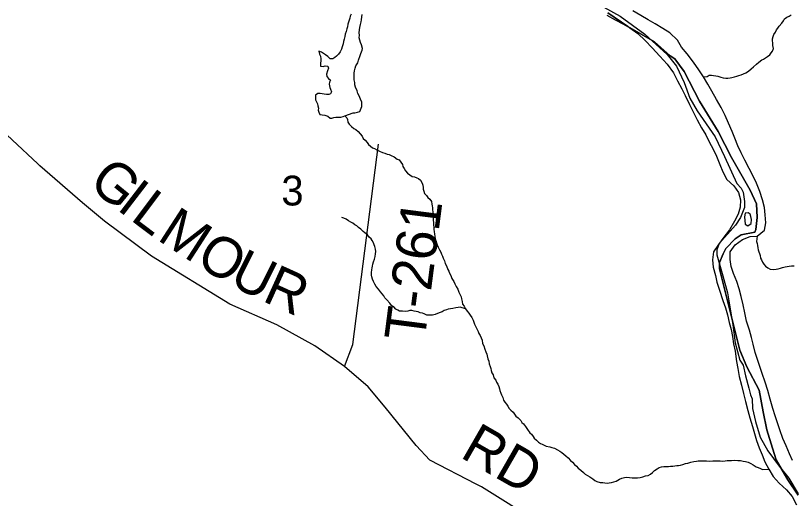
# Model space of a CAD drawing. Extents: x 0 to 1064, y 0 to 440.
# Drawn here: x 322.39 to 339.84, y 182.03 to 192.89 of the extents above; entities that cross this region are included whole.
import ezdxf

# ---------------------------------------------------------------- set-up
doc = ezdxf.new("R2010")
doc.units = 0
for name, color, linetype in [('GM_X_Major_River', 7, 'Continuous'), ('GM_X_Minor_Lake', 7, 'Continuous'), ('GM_X_Minor_River', 7, 'Continuous'), ('GM_X_Section', 7, 'Continuous'), ('GM_X_Section_Text', 7, 'Continuous'), ('GM_X_Township', 7, 'Continuous'), ('GM_X_Township_Road', 7, 'Continuous'), ('GM_X_Township_Road_Text', 7, 'Continuous')]:
    doc.layers.add(name, color=color, linetype=linetype)

msp = doc.modelspace()

# ---------------------------------------------------------------- linework, layer by layer
at = {"layer": 'GM_X_Major_River'}
for points in [[(339.451, 183.887), (339.399, 184.058), (339.341, 184.265), (339.29, 184.46), (339.226, 184.649), (339.162, 184.838), (339.104, 184.997), (339.051, 185.156), (338.999, 185.314), (338.954, 185.497), (338.919, 185.649), (338.873, 185.814), (338.81, 186.015), (338.77, 186.204), (338.731, 186.386), (338.685, 186.569), (338.639, 186.746), (338.587, 186.91), (338.517, 187.087), (338.465, 187.246), (338.437, 187.404), (338.439, 187.574), (338.551, 187.736), (338.717, 187.849), (338.888, 187.919), (339.046, 187.929), (339.212, 188.06), (339.239, 188.223), (339.23, 188.405), (339.214, 188.569), (339.168, 188.746), (339.11, 188.929), (339.034, 189.118), (338.952, 189.289), (338.869, 189.448), (338.769, 189.638), (338.687, 189.803), (338.616, 189.956), (338.546, 190.127), (338.482, 190.279), (338.405, 190.463), (338.329, 190.64), (338.241, 190.817), (338.134, 191.001), (338.028, 191.185), (337.939, 191.344), (337.839, 191.509), (337.738, 191.662), (337.619, 191.84), (337.476, 192.024), (337.351, 192.178), (337.256, 192.331), (337.089, 192.498), (336.926, 192.591), (336.758, 192.697), (336.596, 192.79), (336.433, 192.884), (336.252, 192.99)], [(335.674, 192.896), (335.861, 192.79), (336.029, 192.696), (336.186, 192.609), (336.366, 192.479), (336.534, 192.324), (336.689, 192.158), (336.862, 191.973), (337.023, 191.789), (337.166, 191.598), (337.26, 191.421), (337.355, 191.237), (337.431, 191.085), (337.525, 190.889), (337.62, 190.705), (337.702, 190.54), (337.797, 190.363), (337.891, 190.204), (337.968, 190.045), (338.062, 189.879), (338.133, 189.727), (338.209, 189.537), (338.279, 189.372), (338.368, 189.201), (338.523, 189.059), (338.63, 188.906), (338.67, 188.741), (338.662, 188.578), (338.617, 188.421), (338.541, 188.264), (338.423, 188.072), (338.299, 187.904), (338.175, 187.742), (338.063, 187.574), (338.042, 187.398), (338.058, 187.234), (338.109, 187.045), (338.143, 186.893), (338.201, 186.71), (338.277, 186.484), (338.335, 186.32), (338.381, 186.161), (338.421, 185.985), (338.461, 185.826), (338.495, 185.674), (338.516, 185.51), (338.55, 185.345), (338.583, 185.108), (338.611, 184.95), (338.645, 184.774), (338.696, 184.579), (338.742, 184.39), (338.788, 184.213), (338.839, 184.012), (338.885, 183.842), (338.943, 183.653), (338.989, 183.494), (339.035, 183.336), (339.093, 183.171), (339.158, 183.012), (339.222, 182.859), (339.311, 182.688), (339.405, 182.529), (339.543, 182.375), (339.704, 182.227), (339.835, 182.073), (339.93, 181.89)], [(338.911, 188.21), (338.918, 188.301), (338.907, 188.368), (338.89, 188.422), (338.842, 188.454), (338.781, 188.442), (338.761, 188.358)], [(338.761, 188.358), (338.777, 188.194), (338.837, 188.162), (338.911, 188.21)], [(339.842, 182.886), (339.772, 183.039), (339.695, 183.216), (339.625, 183.381), (339.555, 183.576), (339.503, 183.729), (339.451, 183.887)]]:
    msp.add_lwpolyline(points, dxfattribs=at)
at = {"layer": 'GM_X_Minor_Lake'}
for points in [[(329.93, 192.918), (329.911, 192.87), (329.898, 192.827), (329.884, 192.779), (329.858, 192.694), (329.845, 192.633), (329.831, 192.585), (329.818, 192.524), (329.798, 192.464), (329.785, 192.415), (329.771, 192.355), (329.758, 192.3), (329.75, 192.246), (329.731, 192.179), (329.711, 192.131), (329.685, 192.07), (329.648, 192.016), (329.604, 191.974), (329.56, 191.939), (329.517, 191.915), (329.462, 191.91), (329.409, 191.966), (329.354, 192.003), (329.306, 192.035), (329.264, 192.06), (329.204, 192.085), (329.221, 192.018), (329.238, 191.975), (329.249, 191.914), (329.248, 191.871), (329.24, 191.811), (329.239, 191.744), (329.3, 191.737), (329.349, 191.754), (329.404, 191.747), (329.421, 191.704), (329.395, 191.643), (329.375, 191.565), (329.38, 191.516), (329.422, 191.473), (329.464, 191.435)], [(330.125, 190.729), (330.17, 190.838), (330.171, 190.887), (330.172, 190.935), (330.143, 191.009), (330.108, 191.077), (330.079, 191.132), (330.062, 191.193), (330.027, 191.279), (330.016, 191.328), (330.011, 191.383), (330.001, 191.438), (329.996, 191.505), (329.997, 191.547), (329.998, 191.59), (330.005, 191.644), (330.019, 191.699), (330.038, 191.753), (330.076, 191.826), (330.096, 191.88), (330.135, 191.989), (330.148, 192.031), (330.174, 192.104), (330.181, 192.146), (330.165, 192.226), (330.142, 192.281), (330.124, 192.33), (330.113, 192.385), (330.115, 192.446), (330.11, 192.495), (330.117, 192.562), (330.125, 192.616), (330.138, 192.683), (330.152, 192.744), (330.159, 192.786), (330.167, 192.853), (330.174, 192.907)], [(329.464, 191.435), (329.444, 191.387), (329.437, 191.344), (329.448, 191.271), (329.465, 191.228), (329.488, 191.167), (329.469, 191.125), (329.426, 191.113), (329.377, 191.114), (329.322, 191.115), (329.28, 191.128), (329.231, 191.135), (329.182, 191.136), (329.127, 191.095), (329.132, 191.052), (329.13, 190.991), (329.148, 190.948), (329.171, 190.899), (329.182, 190.856), (329.193, 190.801), (329.192, 190.759), (329.203, 190.71), (329.227, 190.661), (329.281, 190.653), (329.342, 190.646), (329.403, 190.621), (329.456, 190.577), (329.499, 190.576), (329.542, 190.594), (329.585, 190.599), (329.64, 190.604), (329.695, 190.603), (329.75, 190.614), (329.79, 190.631)], [(329.79, 190.631), (329.972, 190.696), (330.014, 190.701), (330.07, 190.712), (330.125, 190.729)]]:
    msp.add_lwpolyline(points, dxfattribs=at)
at = {"layer": 'GM_X_Minor_River'}
for points in [[(337.839, 191.509), (337.927, 191.518), (337.97, 191.547), (338.025, 191.546), (338.067, 191.539), (338.122, 191.532), (338.164, 191.519), (338.231, 191.5), (338.28, 191.487), (338.34, 191.48), (338.389, 191.479), (338.438, 191.484), (338.481, 191.489), (338.536, 191.507), (338.592, 191.524), (338.635, 191.541), (338.69, 191.552), (338.739, 191.576), (338.795, 191.599), (338.85, 191.635), (338.913, 191.688), (338.962, 191.73), (339.031, 191.796), (339.087, 191.837), (339.149, 191.891), (339.192, 191.908), (339.235, 191.938), (339.279, 191.962), (339.328, 192.003), (339.36, 192.045), (339.391, 192.087), (339.411, 192.148), (339.4, 192.215), (339.395, 192.27), (339.39, 192.313), (339.391, 192.361), (339.405, 192.416), (339.424, 192.458), (339.456, 192.512), (339.481, 192.561), (339.513, 192.603), (339.538, 192.645), (339.601, 192.711), (339.638, 192.765), (339.658, 192.813), (339.713, 192.848), (339.763, 192.872), (339.812, 192.901)], [(329.79, 190.631), (329.836, 190.588), (329.846, 190.546), (329.857, 190.491), (329.887, 190.441), (329.94, 190.392), (329.988, 190.348), (330.036, 190.323), (330.09, 190.28), (330.132, 190.23), (330.179, 190.174), (330.203, 190.125), (330.244, 190.082), (330.286, 190.032), (330.322, 189.989), (330.364, 189.952), (330.411, 189.914), (330.454, 189.895), (330.508, 189.864), (330.568, 189.839), (330.635, 189.807), (330.683, 189.794), (330.738, 189.769), (330.78, 189.762), (330.828, 189.743), (330.895, 189.711), (330.961, 189.661), (331.009, 189.642), (331.045, 189.592), (331.08, 189.537), (331.091, 189.494), (331.121, 189.451), (331.15, 189.396), (331.198, 189.34), (331.246, 189.303), (331.3, 189.271), (331.354, 189.258), (331.403, 189.239), (331.445, 189.226), (331.487, 189.183), (331.528, 189.115), (331.539, 189.072), (331.544, 189.023), (331.549, 188.981), (331.561, 188.938), (331.578, 188.883), (331.619, 188.839), (331.655, 188.796), (331.697, 188.759), (331.732, 188.703), (331.743, 188.648), (331.748, 188.606), (331.753, 188.563), (331.759, 188.52), (331.764, 188.472), (331.762, 188.417), (331.767, 188.368), (331.773, 188.325), (331.772, 188.283), (331.777, 188.234), (331.782, 188.185), (331.786, 188.13), (331.785, 188.082), (331.796, 188.021), (331.801, 187.978), (331.812, 187.923), (331.817, 187.868), (331.834, 187.819), (331.846, 187.776), (331.863, 187.733), (331.886, 187.678), (331.915, 187.623), (331.944, 187.567), (331.956, 187.525), (331.979, 187.475), (331.996, 187.433), (332.025, 187.371), (332.043, 187.316), (332.072, 187.261), (332.1, 187.181), (332.124, 187.138), (332.141, 187.095), (332.171, 187.04), (332.194, 186.978), (332.235, 186.905), (332.258, 186.856), (332.287, 186.794), (332.322, 186.733), (332.351, 186.671), (332.38, 186.61), (332.398, 186.567), (332.409, 186.518), (332.426, 186.457), (332.43, 186.396), (332.466, 186.353), (332.501, 186.297), (332.537, 186.242), (332.572, 186.199), (332.602, 186.149), (332.637, 186.1), (332.666, 186.039)], [(332.501, 186.297), (332.374, 186.33), (332.331, 186.325), (332.282, 186.313), (332.215, 186.302), (332.16, 186.291), (332.111, 186.286), (332.068, 186.269), (332.019, 186.257), (331.975, 186.228), (331.926, 186.21), (331.865, 186.187), (331.815, 186.17), (331.76, 186.153), (331.693, 186.148), (331.632, 186.155), (331.572, 186.18), (331.529, 186.193), (331.481, 186.206), (331.438, 186.225), (331.39, 186.232), (331.341, 186.245), (331.293, 186.258), (331.25, 186.253), (331.201, 186.242), (331.146, 186.237), (331.079, 186.238), (331.018, 186.245), (330.976, 186.264), (330.933, 186.283), (330.886, 186.339), (330.838, 186.37), (330.796, 186.42), (330.731, 186.5), (330.689, 186.543), (330.66, 186.587), (330.624, 186.63), (330.588, 186.679), (330.541, 186.735), (330.494, 186.797), (330.464, 186.852), (330.429, 186.907), (330.412, 186.962), (330.395, 187.011), (330.383, 187.054), (330.385, 187.109), (330.392, 187.17), (330.405, 187.212), (330.412, 187.255), (330.419, 187.297), (330.433, 187.352), (330.453, 187.412), (330.466, 187.473), (330.48, 187.527), (330.481, 187.582), (330.476, 187.637), (330.459, 187.692), (330.448, 187.735), (330.43, 187.778), (330.401, 187.827), (330.377, 187.87), (330.336, 187.907), (330.294, 187.957), (330.24, 188), (330.198, 188.032), (330.144, 188.087), (330.096, 188.119), (330.055, 188.156), (330.012, 188.181), (329.964, 188.218), (329.922, 188.243), (329.868, 188.275), (329.82, 188.306), (329.766, 188.332), (329.723, 188.345)], [(339.046, 187.929), (339.032, 187.809), (339.044, 187.766), (339.055, 187.717), (339.06, 187.662), (339.071, 187.619), (339.082, 187.577), (339.099, 187.534), (339.111, 187.491), (339.122, 187.436), (339.145, 187.393), (339.168, 187.344), (339.198, 187.301), (339.233, 187.251), (339.287, 187.214), (339.342, 187.188), (339.415, 187.181), (339.476, 187.186), (339.519, 187.191), (339.568, 187.209), (339.617, 187.22), (339.678, 187.237), (339.764, 187.254), (339.819, 187.259), (339.874, 187.264)], [(332.666, 186.039), (332.684, 185.996), (332.701, 185.947), (332.73, 185.891), (332.754, 185.848), (332.783, 185.787), (332.8, 185.738), (332.829, 185.695), (332.846, 185.64), (332.87, 185.59), (332.88, 185.517), (332.91, 185.462), (332.932, 185.388), (332.955, 185.327), (332.973, 185.278), (332.984, 185.235), (333.001, 185.168), (333.018, 185.119), (333.029, 185.058), (333.052, 184.997), (333.063, 184.954), (333.074, 184.911), (333.091, 184.856), (333.115, 184.813), (333.137, 184.746), (333.179, 184.69), (333.196, 184.647), (333.22, 184.604), (333.243, 184.549), (333.26, 184.5), (333.271, 184.457), (333.294, 184.402), (333.306, 184.359), (333.335, 184.298), (333.352, 184.243), (333.381, 184.199), (333.417, 184.15), (333.446, 184.107), (333.476, 184.058), (333.518, 184.02), (333.565, 183.971), (333.595, 183.928), (333.63, 183.884), (333.678, 183.847), (333.738, 183.785), (333.761, 183.742), (333.803, 183.711), (333.845, 183.649), (333.892, 183.581), (333.939, 183.507), (333.981, 183.476), (334.017, 183.427), (334.04, 183.384), (334.088, 183.34), (334.136, 183.297), (334.178, 183.266), (334.22, 183.253), (334.262, 183.228), (334.311, 183.208), (334.39, 183.195), (334.438, 183.176), (334.493, 183.163), (334.565, 183.125), (334.619, 183.093), (334.661, 183.062), (334.709, 183.025), (334.751, 182.987), (334.805, 182.944), (334.858, 182.888), (334.9, 182.845), (334.948, 182.795), (334.99, 182.758), (335.025, 182.715), (335.085, 182.671), (335.145, 182.615), (335.187, 182.578), (335.235, 182.546), (335.289, 182.515), (335.355, 182.471), (335.403, 182.44), (335.446, 182.415), (335.524, 182.395), (335.579, 182.388), (335.628, 182.381), (335.683, 182.38), (335.726, 182.385), (335.774, 182.39), (335.83, 182.408), (335.879, 182.425), (335.959, 182.466), (336.008, 182.49), (336.064, 182.501), (336.119, 182.512), (336.18, 182.505), (336.24, 182.498), (336.301, 182.496), (336.356, 182.495), (336.418, 182.506), (336.479, 182.517), (336.54, 182.541), (336.602, 182.552)], [(336.602, 182.552), (336.651, 182.581), (336.695, 182.617), (336.744, 182.659), (336.8, 182.7), (336.844, 182.73), (336.899, 182.741), (336.954, 182.752), (336.997, 182.751), (337.057, 182.75), (337.1, 182.756), (337.155, 182.755), (337.198, 182.766), (337.241, 182.777), (337.284, 182.777), (337.327, 182.782), (337.376, 182.793), (337.437, 182.816), (337.492, 182.828), (337.56, 182.845), (337.621, 182.862), (337.682, 182.873), (337.725, 182.878), (337.78, 182.877), (337.835, 182.876), (337.908, 182.875), (337.975, 182.874), (338.049, 182.878), (338.122, 182.877), (338.171, 182.876), (338.219, 182.875), (338.262, 182.874), (338.329, 182.879), (338.372, 182.885), (338.427, 182.884), (338.47, 182.889), (338.543, 182.894), (338.616, 182.886), (338.671, 182.885), (338.732, 182.872), (338.786, 182.865), (338.847, 182.845), (338.901, 182.82), (338.956, 182.789), (339.028, 182.745), (339.07, 182.726), (339.118, 182.707), (339.167, 182.687), (339.311, 182.688)]]:
    msp.add_lwpolyline(points, dxfattribs=at)
at = {"layer": 'GM_X_Section'}
msp.add_lwpolyline([(334.867, 193.484), (335.971, 192.871), (336.527, 192.467), (337.028, 192.01), (337.236, 191.746), (337.411, 191.379), (337.538, 191.032), (337.703, 190.744), (338.105, 190.156), (338.315, 189.716), (338.59, 189.111), (338.691, 189.006), (338.732, 188.915), (338.765, 188.708), (338.762, 188.575), (338.673, 188.346), (338.561, 188.173), (338.197, 187.761), (338.14, 187.622), (338.144, 187.507), (338.275, 187.032), (338.384, 186.655), (338.504, 185.938), (338.552, 185.531), (338.654, 185.141), (338.731, 185.031), (338.788, 184.788), (338.861, 184.508), (338.895, 184.362), (338.936, 184.27), (338.944, 184.052), (339.006, 183.76), (339.115, 183.407), (339.285, 183.101), (339.54, 182.757), (339.759, 182.487), (339.966, 182.138)], dxfattribs=at)
at = {"layer": 'GM_X_Township'}
for points in [[(335.694, 192.944), (336.145, 192.639), (336.741, 192.297), (337.093, 191.979), (337.2, 191.909), (337.406, 191.629), (337.75, 190.958), (338.173, 190.281), (338.47, 189.693), (338.891, 188.958), (339.034, 188.656), (339.049, 188.345), (339.015, 188.077), (338.992, 188.02), (338.691, 187.96), (338.553, 187.867), (338.346, 187.653), (338.281, 187.527), (338.203, 187.337), (338.199, 187.191), (338.338, 186.651), (338.661, 185.364), (338.815, 184.994), (339.094, 184.465), (339.179, 183.978), (339.263, 183.578), (339.394, 183.161), (339.474, 182.901), (339.558, 182.755), (339.732, 182.448), (339.971, 182.105)], [(339.971, 182.105), (339.732, 182.448), (339.558, 182.755), (339.474, 182.901), (339.394, 183.161), (339.263, 183.578), (339.179, 183.978), (339.094, 184.465), (338.815, 184.994), (338.661, 185.364), (338.338, 186.651), (338.199, 187.191), (338.203, 187.337), (338.281, 187.527), (338.346, 187.653), (338.553, 187.867), (338.691, 187.96), (338.992, 188.02), (339.015, 188.077), (339.049, 188.345), (339.034, 188.656), (338.891, 188.958), (338.47, 189.693), (338.173, 190.281), (337.75, 190.958), (337.406, 191.629), (337.2, 191.909), (337.093, 191.979), (336.741, 192.297), (336.145, 192.639), (335.694, 192.944)]]:
    msp.add_lwpolyline(points, dxfattribs=at)
at = {"layer": 'GM_X_Township_Road'}
for points in [[(322.892, 189.553), (320.579, 191.707)], [(329.777, 184.997), (329.969, 185.49), (330.543, 189.996)], [(332.739, 182.355), (331.693, 182.895), (331.387, 183.226), (330.695, 184.086), (330.312, 184.539), (329.777, 184.997), (329.115, 185.466), (328.261, 185.935), (327.202, 186.398), (325.443, 187.475), (324.393, 188.266), (323.894, 188.675), (322.937, 189.511), (322.892, 189.553)], [(339.255, 175.53), (339.125, 177.807), (339.02, 178.167), (338.751, 178.712), (337.555, 179.598), (336.872, 180.202), (336.075, 180.929), (335.441, 181.684), (335.296, 181.746), (335.083, 181.712), (334.467, 181.453), (334.14, 181.493), (332.854, 182.295), (332.739, 182.355)]]:
    msp.add_lwpolyline(points, dxfattribs=at)

# ---------------------------------------------------------------- texts
at = {"layer": 'GM_X_Section_Text'}
msp.add_text('3', height=0.67, rotation=0, dxfattribs=at).set_placement((328.363, 188.617))
at = {"layer": 'GM_X_Township_Road_Text'}
for s, height, rotation, p in [('G', 0.909, 320.6762, (324, 189.067)), ('I', 0.909, 322.4898, (324.644, 188.54)), ('L', 0.909, 323.0587, (324.948, 188.307)), ('T-261', 0.9091, 82.6653, (331.574, 185.535)), ('M', 0.909, 327.1241, (325.549, 187.858)), ('O', 0.909, 328.8584, (326.403, 187.307)), ('U', 0.909, 333.5201, (327.159, 186.854)), ('R', 0.909, 335.6783, (327.908, 186.481)), ('RD', 0.9091, 330.1325, (332.35, 182.973))]:
    msp.add_text(s, height=height, rotation=rotation, dxfattribs=at).set_placement(p)

doc.saveas('drawing.dxf')
